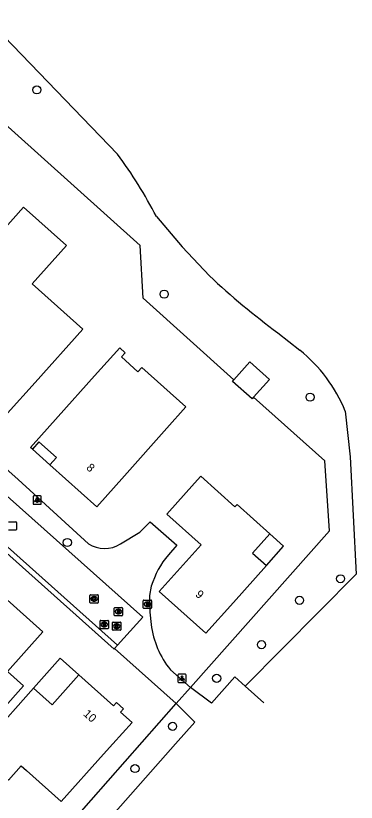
# Model space of a CAD drawing. Extents: x 157663 to 158496, y 379212 to 380934.
# Drawn here: x 158443 to 158484, y 380243 to 380337.8 of the extents above; entities that cross this region are included whole.
import ezdxf

# ---------------------------------------------------------------- set-up
doc = ezdxf.new("R2010")
doc.units = 0
for name, color, linetype in [('IMGEO_Boom', 7, 'Continuous'), ('IMGEO_Brandkraan', 7, 'Continuous'), ('IMGEO_Groenvoorziening', 7, 'Continuous'), ('IMGEO_Kolk', 7, 'Continuous'), ('IMGEO_Lichtpunt', 7, 'Continuous'), ('IMGEO_Pand', 7, 'Continuous'), ('IMGEO_Pand_nummerreeks', 7, 'Continuous'), ('IMGEO_Pand_overbouw', 7, 'Continuous'), ('IMGEO_Rijbaan_lokaal_halfverhard', 7, 'Continuous'), ('IMGEO_Rijbaan_lokaal_open', 7, 'Continuous'), ('IMGEO_Rioolput', 7, 'Continuous'), ('IMGEO_Voetpad_halfverhard', 7, 'Continuous'), ('IMGEO_Voetpad_open', 7, 'Continuous')]:
    doc.layers.add(name, color=color, linetype=linetype)

msp = doc.modelspace()

# ---------------------------------------------------------------- linework, layer by layer
at = {"layer": 'IMGEO_Boom'}
for centre in [(158445.499, 380328.862), (158460.858, 380304.232), (158478.455, 380291.811), (158449.181, 380274.292), (158482.13, 380269.92), (158477.18, 380267.32), (158472.59, 380261.97), (158467.19, 380257.92), (158461.874, 380252.12), (158457.337, 380247.032)]:
    msp.add_circle(centre, 0.489, dxfattribs=at)
at = {"layer": 'IMGEO_Brandkraan'}
for p, q in [((158458.342, 380266.418), (158458.342, 380267.27)), ((158458.417, 380267.344), (158459.269, 380267.344)), ((158458.83, 380267.124), (158458.855, 380267.124)), ((158459.343, 380267.27), (158459.343, 380266.418)), ((158459.269, 380266.344), (158458.417, 380266.344)), ((158458.853, 380266.564), (158458.828, 380266.564))]:
    msp.add_line(p, q, dxfattribs=at)
for points in [[(158458.342, 380266.418), (158458.342, 380267.27)], [(158458.417, 380267.344), (158459.269, 380267.344)], [(158459.343, 380267.27), (158459.343, 380266.418)], [(158459.269, 380266.344), (158458.417, 380266.344)], [(158458.69, 380267.044), (158458.69, 380266.644), (158458.903, 380266.644)], [(158458.921, 380267.044), (158458.69, 380267.044)], [(158458.869, 380266.963), (158458.815, 380266.963), (158458.815, 380266.887)], [(158458.815, 380266.887), (158458.868, 380266.887)], [(158458.877, 380266.811), (158458.815, 380266.811), (158458.815, 380266.73)], [(158458.815, 380266.73), (158458.877, 380266.73)]]:
    msp.add_lwpolyline(points, dxfattribs=at)
for centre, radius, start, end in [((158458.419, 380267.268), 0.0765, 91.55205, 178.44795), ((158458.419, 380267.268), 0.0765, 91.55205, 178.44795), ((158459.267, 380267.268), 0.0765, 1.55205, 88.44795), ((158459.267, 380267.268), 0.0765, 1.55205, 88.44795), ((158458.419, 380266.42), 0.0765, 181.55205, 268.44795), ((158458.419, 380266.42), 0.0765, 181.55205, 268.44795), ((158458.87, 380266.925), 0.0379, 267.82845, 90.93552), ((158458.878, 380266.77), 0.0404, 269.87594, 90.50774), ((158458.909, 380266.895), 0.251, 268.66757, 293.53466), ((158458.925, 380266.899), 0.145, 59.4692, 91.53667), ((158458.95, 380266.946), 0.0922, 285.51372, 58.15012), ((158458.955, 380266.754), 0.105, 301.31148, 78.98903), ((158459.267, 380266.42), 0.0765, 271.55205, 358.44795), ((158459.267, 380266.42), 0.0765, 271.55205, 358.44795)]:
    msp.add_arc(centre, radius, start, end, dxfattribs=at)
for centre, major_axis, ratio, start_param, end_param in [((158458.829, 380266.844), (-0.387, 0.002), 0.722429, 4.712389, 7.853982), ((158458.854, 380266.844), (-0.39, 0.002), 0.717154, 1.570796, 4.712389)]:
    msp.add_ellipse(centre, major_axis=major_axis, ratio=ratio, start_param=start_param, end_param=end_param, dxfattribs=at)
at = {"layer": 'IMGEO_Groenvoorziening'}
for points in [[(158469.277, 380293.915), (158458.305, 380303.73), (158457.948, 380310.102), (158434.449, 380331.217), (158434.819, 380331.631), (158428.17, 380337.802)], [(158464.022, 380256.796), (158480.788, 380275.682), (158480.223, 380284.123), (158471.635, 380291.805)], [(158441.82, 380231.568), (158462.293, 380254.879)]]:
    msp.add_lwpolyline(points, dxfattribs=at)
at = {"layer": 'IMGEO_Kolk'}
for p, q in [((158442.104, 380276.795), (158442.956, 380276.795)), ((158443.03, 380276.721), (158443.03, 380275.869)), ((158442.956, 380275.795), (158442.104, 380275.795)), ((158451.903, 380267.059), (158451.903, 380267.911)), ((158451.978, 380267.985), (158452.83, 380267.985)), ((158452.414, 380267.205), (158452.389, 380267.205)), ((158452.391, 380267.765), (158452.416, 380267.765)), ((158452.904, 380267.911), (158452.904, 380267.059)), ((158452.83, 380266.985), (158451.978, 380266.985))]:
    msp.add_line(p, q, dxfattribs=at)
for points in [[(158442.104, 380276.795), (158442.956, 380276.795)], [(158443.03, 380276.721), (158443.03, 380275.869)], [(158442.956, 380275.795), (158442.104, 380275.795)], [(158451.903, 380267.059), (158451.903, 380267.911)], [(158451.978, 380267.985), (158452.83, 380267.985)], [(158452.224, 380267.685), (158452.347, 380267.685), (158452.347, 380267.534), (158452.477, 380267.685), (158452.641, 380267.685), (158452.495, 380267.534), (158452.648, 380267.285), (158452.496, 380267.285), (158452.411, 380267.449), (158452.347, 380267.382), (158452.347, 380267.285), (158452.224, 380267.285), (158452.224, 380267.685)], [(158452.904, 380267.911), (158452.904, 380267.059)], [(158452.83, 380266.985), (158451.978, 380266.985)]]:
    msp.add_lwpolyline(points, dxfattribs=at)
for centre, start, end in [((158442.954, 380276.719), 1.55205, 88.44795), ((158442.954, 380276.719), 1.55205, 88.44795), ((158442.954, 380275.871), 271.55205, 358.44795), ((158442.954, 380275.871), 271.55205, 358.44795), ((158451.98, 380267.909), 91.55205, 178.44795), ((158451.98, 380267.909), 91.55205, 178.44795), ((158452.828, 380267.909), 1.55205, 88.44795), ((158452.828, 380267.909), 1.55205, 88.44795), ((158451.98, 380267.061), 181.55205, 268.44795), ((158451.98, 380267.061), 181.55205, 268.44795), ((158452.828, 380267.061), 271.55205, 358.44795), ((158452.828, 380267.061), 271.55205, 358.44795)]:
    msp.add_arc(centre, 0.0765, start, end, dxfattribs=at)
for centre, major_axis, ratio, start_param, end_param in [((158452.39, 380267.485), (-0.387, 0.002), 0.722429, 4.712389, 7.853982), ((158452.415, 380267.485), (-0.39, 0.002), 0.717154, 1.570796, 4.712389)]:
    msp.add_ellipse(centre, major_axis=major_axis, ratio=ratio, start_param=start_param, end_param=end_param, dxfattribs=at)
at = {"layer": 'IMGEO_Lichtpunt'}
for p, q in [((158445.041, 380279.805), (158445.041, 380278.998)), ((158445.041, 380279.805), (158445.041, 380278.998)), ((158445.943, 380279.9), (158445.135, 380279.9)), ((158445.943, 380279.9), (158445.135, 380279.9)), ((158446.037, 380278.998), (158446.037, 380279.805)), ((158446.037, 380278.998), (158446.037, 380279.805)), ((158445.135, 380278.904), (158445.943, 380278.904)), ((158445.135, 380278.904), (158445.943, 380278.904)), ((158462.512, 380258.309), (158462.512, 380257.502)), ((158462.512, 380258.309), (158462.512, 380257.502)), ((158463.414, 380258.404), (158462.606, 380258.404)), ((158463.414, 380258.404), (158462.606, 380258.404)), ((158463.508, 380257.502), (158463.508, 380258.309)), ((158463.508, 380257.502), (158463.508, 380258.309)), ((158462.606, 380257.408), (158463.414, 380257.408)), ((158462.606, 380257.408), (158463.414, 380257.408))]:
    msp.add_line(p, q, dxfattribs=at)
for points in [[(158445.415, 380279.469), (158445.454, 380279.441), (158445.266, 380279.179), (158445.228, 380279.206), (158445.415, 380279.469)], [(158445.627, 380279.441), (158445.665, 380279.468), (158445.852, 380279.206), (158445.813, 380279.178), (158445.627, 380279.441)], [(158445.517, 380279.421), (158445.564, 380279.421), (158445.564, 380279.099), (158445.517, 380279.099), (158445.517, 380279.421)], [(158462.886, 380257.973), (158462.925, 380257.945), (158462.737, 380257.683), (158462.699, 380257.71), (158462.886, 380257.973)], [(158462.988, 380257.925), (158463.035, 380257.925), (158463.035, 380257.603), (158462.988, 380257.603), (158462.988, 380257.925)], [(158463.098, 380257.945), (158463.136, 380257.972), (158463.323, 380257.71), (158463.284, 380257.682), (158463.098, 380257.945)]]:
    msp.add_lwpolyline(points, dxfattribs=at)
for centre in [(158445.54, 380279.603), (158463.011, 380258.107)]:
    msp.add_circle(centre, 0.0994, dxfattribs=at)
for centre, start, end in [((158445.135, 380279.805), 90, 180), ((158445.135, 380279.805), 90, 180), ((158445.943, 380279.805), 0, 90), ((158445.943, 380279.805), 0, 90), ((158445.135, 380278.998), 180, 270), ((158445.135, 380278.998), 180, 270), ((158445.943, 380278.998), 270, 0), ((158445.943, 380278.998), 270, 360), ((158462.606, 380258.309), 90, 180), ((158462.606, 380258.309), 90, 180), ((158463.414, 380258.309), 0, 90), ((158463.414, 380258.309), 0, 90), ((158462.606, 380257.502), 180, 270), ((158462.606, 380257.502), 180, 270), ((158463.414, 380257.502), 270, 0), ((158463.414, 380257.502), 270, 360)]:
    msp.add_arc(centre, 0.0946, start, end, dxfattribs=at)
at = {"layer": 'IMGEO_Pand'}
for points in [[(158445.302, 380293.598), (158441.969, 380289.87), (158438.9, 380292.614), (158438.115, 380291.736), (158433.344, 380296.001), (158438.969, 380302.293), (158435.538, 380305.361), (158438.871, 380309.089), (158443.904, 380314.718), (158449.078, 380310.092), (158444.955, 380305.481), (158451.053, 380300.03), (158445.302, 380293.598)], [(158456.06, 380282.337), (158452.727, 380278.609), (158447.084, 380283.655), (158447.865, 380284.529), (158445.747, 380286.421), (158444.966, 380285.547), (158444.75, 380285.741), (158448.083, 380289.469), (158452.472, 380294.378), (158455.505, 380297.761), (158456.163, 380297.173), (158455.728, 380296.664), (158457.677, 380294.857), (158458.165, 380295.383), (158463.482, 380290.63), (158461.198, 380288.084), (158456.06, 380282.337)], [(158471.635, 380291.805), (158473.562, 380293.961), (158471.203, 380296.07), (158469.277, 380293.915)], [(158471.635, 380291.805), (158471.461, 380291.61), (158469.102, 380293.719), (158469.277, 380293.915)], [(158465.267, 380282.284), (158469.395, 380278.594), (158469.646, 380278.874), (158473.595, 380275.343), (158471.517, 380273.019), (158471.515, 380273.016), (158471.514, 380273.012), (158471.515, 380273.008), (158471.517, 380273.005), (158473.183, 380271.516), (158469.209, 380267.071), (158465.876, 380263.343), (158460.252, 380268.371), (158465.307, 380274.026), (158461.181, 380277.714), (158464.514, 380281.442), (158465.267, 380282.284)], [(158439.909, 380269.158), (158435.877, 380264.648), (158435.874, 380264.646), (158435.871, 380264.645), (158435.867, 380264.646), (158435.863, 380264.648), (158433.686, 380266.594), (158428.685, 380260.999), (158433.714, 380256.503), (158439.126, 380251.665), (158443.899, 380257.009), (158441.96, 380258.741), (158446.225, 380263.512), (158439.909, 380269.158)], [(158450.556, 380258.336), (158447.331, 380254.728), (158445.082, 380256.738), (158439.782, 380250.791), (158440.224, 380250.396), (158438.683, 380248.673), (158442.08, 380245.635), (158443.62, 380247.358), (158444.259, 380246.787), (158448.438, 380243.05), (158453.561, 380248.779), (158454.653, 380250), (158456.98, 380252.603), (158455.593, 380253.843), (158455.942, 380254.234), (158455.099, 380254.988), (158454.745, 380254.591), (158450.556, 380258.336)]]:
    msp.add_lwpolyline(points, dxfattribs=at)
at = {"layer": 'IMGEO_Pand_overbouw'}
for points in [[(158447.084, 380283.655), (158447.865, 380284.529), (158445.747, 380286.421), (158444.966, 380285.547)], [(158475.267, 380273.848), (158473.595, 380275.343), (158471.517, 380273.019), (158471.515, 380273.016), (158471.514, 380273.012), (158471.515, 380273.008), (158471.517, 380273.005), (158473.183, 380271.516)], [(158450.556, 380258.336), (158448.303, 380260.351), (158445.082, 380256.738), (158447.331, 380254.728)]]:
    msp.add_lwpolyline(points, close=True, dxfattribs=at)
at = {"layer": 'IMGEO_Rijbaan_lokaal_halfverhard'}
for points in [[(158470.631, 380256.956), (158469.362, 380258.081), (158466.558, 380254.905), (158464.022, 380256.796)], [(158464.022, 380256.796), (158462.293, 380254.879)], [(158472.871, 380254.972), (158470.631, 380256.956)], [(158462.293, 380254.879), (158464.548, 380252.628), (158462.228, 380250), (158444.13, 380229.501)]]:
    msp.add_lwpolyline(points, dxfattribs=at)
at = {"layer": 'IMGEO_Rijbaan_lokaal_open'}
for points in [[(158411.004, 380307.423), (158458.282, 380265.269), (158455.226, 380261.928)], [(158455.226, 380261.928), (158407.817, 380304.245)]]:
    msp.add_lwpolyline(points, dxfattribs=at)
at = {"layer": 'IMGEO_Rioolput'}
for p, q in [((158454.838, 380265.528), (158454.838, 380266.38)), ((158454.913, 380266.454), (158455.765, 380266.454)), ((158455.326, 380266.234), (158455.351, 380266.234)), ((158455.839, 380266.38), (158455.839, 380265.528)), ((158455.765, 380265.454), (158454.913, 380265.454)), ((158455.349, 380265.674), (158455.324, 380265.674)), ((158453.134, 380263.975), (158453.134, 380264.827)), ((158453.209, 380264.901), (158454.061, 380264.901)), ((158453.622, 380264.681), (158453.647, 380264.681)), ((158454.135, 380264.827), (158454.135, 380263.975)), ((158454.63, 380263.776), (158454.63, 380264.628)), ((158454.705, 380264.702), (158455.557, 380264.702)), ((158455.118, 380264.482), (158455.143, 380264.482)), ((158455.631, 380264.628), (158455.631, 380263.776)), ((158454.061, 380263.901), (158453.209, 380263.901)), ((158453.645, 380264.121), (158453.62, 380264.121)), ((158455.557, 380263.702), (158454.705, 380263.702)), ((158455.141, 380263.922), (158455.116, 380263.922))]:
    msp.add_line(p, q, dxfattribs=at)
for points in [[(158454.838, 380265.528), (158454.838, 380266.38)], [(158454.913, 380266.454), (158455.765, 380266.454)], [(158455.839, 380266.38), (158455.839, 380265.528)], [(158455.765, 380265.454), (158454.913, 380265.454)], [(158455.427, 380266.152), (158455.175, 380266.154), (158455.175, 380265.754)], [(158455.175, 380265.754), (158455.299, 380265.754), (158455.299, 380265.916), (158455.31, 380265.916)], [(158455.353, 380266.073), (158455.299, 380266.073), (158455.299, 380265.992)], [(158455.299, 380265.992), (158455.351, 380265.992)], [(158455.357, 380265.887), (158455.428, 380265.754), (158455.568, 380265.754), (158455.503, 380265.88)], [(158453.134, 380263.975), (158453.134, 380264.827)], [(158453.209, 380264.901), (158454.061, 380264.901)], [(158453.723, 380264.599), (158453.471, 380264.601), (158453.471, 380264.201)], [(158453.471, 380264.201), (158453.595, 380264.201), (158453.595, 380264.363), (158453.606, 380264.363)], [(158453.649, 380264.52), (158453.595, 380264.52), (158453.595, 380264.439)], [(158453.595, 380264.439), (158453.647, 380264.439)], [(158453.653, 380264.334), (158453.724, 380264.201), (158453.864, 380264.201), (158453.799, 380264.327)], [(158454.135, 380264.827), (158454.135, 380263.975)], [(158454.63, 380263.776), (158454.63, 380264.628)], [(158454.705, 380264.702), (158455.557, 380264.702)], [(158455.219, 380264.4), (158454.967, 380264.402), (158454.967, 380264.002)], [(158455.145, 380264.321), (158455.091, 380264.321), (158455.091, 380264.24)], [(158455.631, 380264.628), (158455.631, 380263.776)], [(158454.061, 380263.901), (158453.209, 380263.901)], [(158455.557, 380263.702), (158454.705, 380263.702)], [(158454.967, 380264.002), (158455.091, 380264.002), (158455.091, 380264.164), (158455.102, 380264.164)], [(158455.091, 380264.24), (158455.143, 380264.24)], [(158455.149, 380264.135), (158455.22, 380264.002), (158455.36, 380264.002), (158455.295, 380264.128)]]:
    msp.add_lwpolyline(points, dxfattribs=at)
for centre, radius, start, end in [((158454.915, 380266.378), 0.0765, 91.55205, 178.44795), ((158454.915, 380266.378), 0.0765, 91.55205, 178.44795), ((158455.763, 380266.378), 0.0765, 1.55205, 88.44795), ((158455.763, 380266.378), 0.0765, 1.55205, 88.44795), ((158454.915, 380265.53), 0.0765, 181.55205, 268.44795), ((158454.915, 380265.53), 0.0765, 181.55205, 268.44795), ((158455.309, 380265.863), 0.0533, 26.02933, 88.69889), ((158455.335, 380266.181), 0.19, 274.7715, 282.96867), ((158455.359, 380265.977), 0.0964, 77.00612, 93.18647), ((158455.373, 380266.034), 0.0378, 276.66336, 79.67722), ((158455.426, 380266.042), 0.109, 350.36119, 89.41601), ((158455.424, 380266.042), 0.112, 277.58423, 350.98172), ((158455.408, 380265.827), 0.108, 29.51342, 73.79051), ((158455.763, 380265.53), 0.0765, 271.55205, 358.44795), ((158455.763, 380265.53), 0.0765, 271.55205, 358.44795), ((158453.211, 380264.825), 0.0765, 91.55205, 178.44795), ((158453.211, 380264.825), 0.0765, 91.55205, 178.44795), ((158453.605, 380264.31), 0.0533, 26.02933, 88.69889), ((158453.631, 380264.628), 0.19, 274.7715, 282.96867), ((158453.655, 380264.424), 0.0964, 77.00612, 93.18647), ((158453.669, 380264.481), 0.0378, 276.66336, 79.67722), ((158453.722, 380264.489), 0.109, 350.36119, 89.41601), ((158453.72, 380264.489), 0.112, 277.58423, 350.98172), ((158453.704, 380264.274), 0.108, 29.51342, 73.79051), ((158454.059, 380264.825), 0.0765, 1.55205, 88.44795), ((158454.059, 380264.825), 0.0765, 1.55205, 88.44795), ((158454.707, 380264.626), 0.0765, 91.55205, 178.44795), ((158454.707, 380264.626), 0.0765, 91.55205, 178.44795), ((158455.151, 380264.225), 0.0964, 77.00612, 93.18647), ((158455.165, 380264.282), 0.0378, 276.66336, 79.67722), ((158455.218, 380264.29), 0.109, 350.36119, 89.41601), ((158455.216, 380264.29), 0.112, 277.58423, 350.98172), ((158455.555, 380264.626), 0.0765, 1.55205, 88.44795), ((158455.555, 380264.626), 0.0765, 1.55205, 88.44795), ((158453.211, 380263.977), 0.0765, 181.55205, 268.44795), ((158453.211, 380263.977), 0.0765, 181.55205, 268.44795), ((158454.059, 380263.977), 0.0765, 271.55205, 358.44795), ((158454.059, 380263.977), 0.0765, 271.55205, 358.44795), ((158454.707, 380263.778), 0.0765, 181.55205, 268.44795), ((158454.707, 380263.778), 0.0765, 181.55205, 268.44795), ((158455.101, 380264.111), 0.0533, 26.02933, 88.69889), ((158455.127, 380264.429), 0.19, 274.7715, 282.96867), ((158455.2, 380264.075), 0.108, 29.51342, 73.79051), ((158455.555, 380263.778), 0.0765, 271.55205, 358.44795), ((158455.555, 380263.778), 0.0765, 271.55205, 358.44795)]:
    msp.add_arc(centre, radius, start, end, dxfattribs=at)
for centre, major_axis, ratio, start_param, end_param in [((158455.325, 380265.954), (-0.387, 0.002), 0.722429, 4.712389, 7.853982), ((158455.35, 380265.954), (-0.39, 0.002), 0.717154, 1.570796, 4.712389), ((158453.621, 380264.401), (-0.387, 0.002), 0.722429, 4.712389, 7.853982), ((158453.646, 380264.401), (-0.39, 0.002), 0.717154, 1.570796, 4.712389), ((158455.117, 380264.202), (-0.387, 0.002), 0.722429, 4.712389, 7.853982), ((158455.142, 380264.202), (-0.39, 0.002), 0.717154, 1.570796, 4.712389)]:
    msp.add_ellipse(centre, major_axis=major_axis, ratio=ratio, start_param=start_param, end_param=end_param, dxfattribs=at)
at = {"layer": 'IMGEO_Voetpad_halfverhard'}
for points in [[(158441.566, 380335.289), (158455.239, 380321.117)], [(158459.921, 380313.579), (158463.043, 380309.944), (158466.311, 380306.44)], [(158474.561, 380299.573), (158477.201, 380297.488)], [(158482.697, 380290.109), (158483.281, 380284.613), (158484.025, 380270.473), (158470.631, 380256.956)]]:
    msp.add_lwpolyline(points, dxfattribs=at)
for centre, radius, start, end in [((158411.229, 380288.559), 54.744, 27.19644, 36.49402), ((158528.186, 380372.387), 90.429, 226.82473, 233.62974), ((158465.888, 380283.325), 18.126, 21.97703, 51.38165)]:
    msp.add_arc(centre, radius, start, end, dxfattribs=at)
at = {"layer": 'IMGEO_Voetpad_open'}
for points in [[(158409.562, 380311.734), (158423.061, 380299.687), (158423.144, 380299.783), (158443.237, 380281.884), (158451.713, 380274.144)], [(158407.523, 380303.702), (158454.843, 380261.446), (158454.886, 380261.5)], [(158455.597, 380274.127), (158457.914, 380275.53), (158459.183, 380276.799), (158462.403, 380273.983), (158461.384, 380272.802)], [(158459.307, 380269.019), (158459.076, 380267.913), (158459.112, 380265.911), (158459.274, 380264.405)], [(158454.886, 380261.5), (158455.226, 380261.928)], [(158454.886, 380261.5), (158462.293, 380254.879)], [(158461.612, 380258.951), (158464.022, 380256.796)]]:
    msp.add_lwpolyline(points, dxfattribs=at)
for centre, radius, start, end in [((158453.668, 380277.149), 3.585, 236.95245, 302.54599), ((158469.125, 380266.09), 10.246, 139.07348, 163.38985), ((158470.114, 380265.824), 10.932, 187.45568, 218.95165)]:
    msp.add_arc(centre, radius, start, end, dxfattribs=at)

# ---------------------------------------------------------------- texts
at = {"layer": 'IMGEO_Pand_nummerreeks'}
for s, rotation, p in [('8', 318.19675, (158451.384, 380283.192)), ('9', 318.20273, (158464.538, 380267.918)), ('10', 318.24857, (158451.033, 380253.514))]:
    msp.add_text(s, height=1, rotation=rotation, dxfattribs=at).set_placement(p)

doc.saveas('drawing.dxf')
